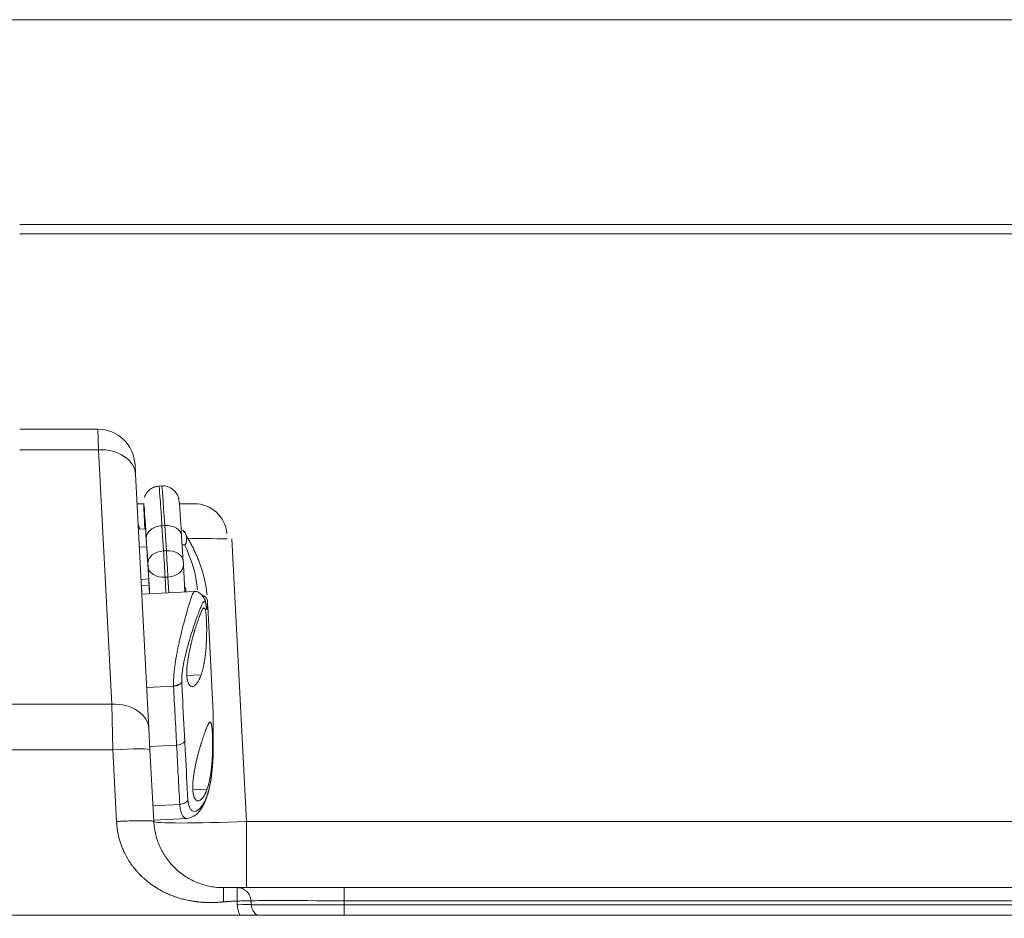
# Model space of a CAD drawing. Header units: millimetres. Extents: x 0 to 594, y 0 to 420.
# Tile 829 of 1056: x 449 to 459, y 156 to 166. Entities that reach past the tile are written whole.
import ezdxf

# ---------------------------------------------------------------- set-up
doc = ezdxf.new("R2010")
doc.units = ezdxf.units.MM
doc.layers.add('1', color=7, linetype='Continuous', true_color=0xffffff)
doc.styles.add('Arial', font='txt')
doc.dimstyles.get("Standard").update_dxf_attribs({"dimtxt": 0.18, "dimasz": 0.18, "dimexe": 0.18, "dimexo": 0.0625, "dimgap": 0.09, "dimtad": 0, "dimtih": 1, "dimtoh": 1, "dimdec": 4, "dimzin": 0, "dimdsep": 46, "dimtxsty": 'Standard', "dimcen": 0.09, "dimadec": 0, "dimazin": 0, "dimtfac": 1, "dimtdec": 4, "dimtofl": 0, "dimtmove": 0, "dimatfit": 3, "dimfxl": 0, "dimtolj": 1, "dimtzin": 0, "dimarcsym": 0})

# ---------------------------------------------------------------- blocks, each defined once
blk = doc.blocks.new('_U3')
at = {"layer": '1', "color": 18, "lineweight": 18}
for p, q in [((427.525, 148.168), (427.525, 219.749)), ((512.525, 148.168), (512.525, 219.749)), ((427.525, 217.749), (463.942, 217.749)), ((512.525, 217.749), (476.108, 217.749))]:
    blk.add_line(p, q, dxfattribs=at)
at = {"layer": '1', "color": 18}
for points in [[(427.525, 217.749), (431.025, 218.687), (431.025, 216.811)], [(512.525, 217.749), (509.025, 216.811), (509.025, 218.687)]]:
    blk.add_solid(points, dxfattribs=at)
at = {"layer": '1', "color": 18, "linetype": 'Continuous', "lineweight": 13, "char_height": 3.5, "attachment_point": 7, "line_spacing_factor": 1.047437, "style": 'Arial'}
for s, insert in [('\\fArial|b0|i0;\\W1.0000;1.70', (465.627, 215.113)), ('\\fArial|b0|i0;\\W1.0000;DEFLATED TUBES WIDTH', (440.321, 208.053))]:
    blk.add_mtext(s, dxfattribs=dict(at, insert=insert))

msp = doc.modelspace()

# ---------------------------------------------------------------- linework, layer by layer
at = {"layer": '1', "color": 155, "linetype": 'Continuous', "lineweight": 13}
for p, q in [((466.475, 165.913), (445.515, 165.913)), ((466.471, 163.613), (448.775, 163.613)), ((449.621, 161.293), (449.615, 161.513)), ((449.621, 161.293), (448.775, 161.293)), ((449.764, 158.561), (449.621, 161.293)), ((450.109, 160.715), (450.108, 160.717)), ((450.334, 160.479), (450.304, 160.477)), ((450.304, 160.477), (450.322, 160.206)), ((450.352, 160.208), (450.334, 160.479)), ((450.154, 160.071), (450.136, 160.342)), ((451.055, 160.334), (451.214, 157.299)), ((450.352, 160.208), (450.322, 160.206)), ((450.171, 159.745), (450.156, 160.036)), ((450.368, 159.925), (450.338, 159.923)), ((450.338, 159.923), (450.347, 159.754)), ((450.377, 159.756), (450.368, 159.925)), ((450.725, 158.876), (450.574, 158.868)), ((446.234, 158.561), (449.764, 158.561)), ((449.776, 158.07), (449.764, 158.561)), ((449.776, 158.07), (446.217, 158.07)), ((449.816, 157.299), (449.776, 158.07)), ((450.79, 157.648), (450.638, 157.64)), ((451.214, 157.299), (470.025, 157.299)), ((451.214, 157.299), (451.214, 156.588)), ((451.114, 156.405), (451.112, 156.443)), ((470.025, 156.446), (452.261, 156.446)), ((452.261, 156.446), (452.263, 156.405)), ((452.263, 156.405), (470.025, 156.405)), ((452.263, 156.405), (452.263, 156.292))]:
    msp.add_line(p, q, dxfattribs=at)
at = {"layer": '1', "color": 155, "linetype": 'Continuous', "lineweight": 18}
for p, q in [((466.475, 163.713), (448.775, 163.713)), ((448.775, 161.513), (449.615, 161.513)), ((450.015, 161.134), (450.02, 161.032)), ((450.02, 161.032), (450.163, 158.299)), ((450.303, 160.904), (450.273, 160.902)), ((450.037, 160.713), (450.073, 160.713)), ((450.108, 160.713), (450.072, 160.713)), ((450.653, 160.713), (450.491, 160.713)), ((450.128, 160.444), (450.051, 160.44)), ((450.515, 160.364), (450.533, 160.093)), ((450.14, 160.25), (450.061, 160.246)), ((450.138, 160.287), (450.147, 160.154)), ((450.546, 160.272), (450.521, 160.27)), ((450.535, 160.058), (450.55, 159.765)), ((450.08, 159.9), (450.162, 159.905)), ((450.158, 159.838), (450.083, 159.834)), ((450.083, 159.826), (450.089, 159.741)), ((450.654, 159.77), (450.088, 159.741)), ((450.796, 159.612), (450.856, 158.462)), ((450.428, 158.754), (450.14, 158.739)), ((450.163, 158.299), (450.175, 158.07)), ((450.462, 158.118), (450.174, 158.103)), ((450.175, 158.07), (450.216, 157.299)), ((450.495, 157.483), (450.207, 157.468)), ((450.495, 157.483), (450.495, 157.483)), ((450.215, 157.313), (450.572, 157.332)), ((451.112, 156.588), (452.261, 156.588)), ((452.261, 156.588), (452.261, 156.446)), ((452.261, 156.588), (470.025, 156.588)), ((451.262, 156.443), (451.262, 156.446)), ((451.262, 156.443), (451.264, 156.405)), ((448.207, 156.292), (491.843, 156.292))]:
    msp.add_line(p, q, dxfattribs=at)
for centre, radius, start, end in [((449.615, 161.113), 0.4, 3, 90), ((450.653, 160.363), 0.35, 4.7636, 90), ((451.414, 156.413), 0.15, 183, 234.1234)]:
    msp.add_arc(centre, radius, start, end, dxfattribs=at)
at = {"layer": '1', "color": 155, "linetype": 'Continuous', "lineweight": 13}
msp.add_arc((451.414, 156.421), 0.3, 183, 205.5507, dxfattribs=at)
for centre, major_axis, ratio, start_param, end_param in [((449.621, 161.011), (-0.399, -0.021), 0.706622, 3.141593, 4.675373), ((450.36, 159.417), (-0.087, 1.485), 0.006172, 5.506692, 6.283107), ((450.39, 159.419), (0.087, -1.485), 0.006172, 2.3651, 3.141613), ((450.173, 159.61), (-0.063, 1.078), 0.006172, 0.058625, 0.686631), ((449.697, 160.313), (0, 0.4), 0.971992, 5.03638, 5.148015), ((450.311, 160.352), (0.175, 0.011), 0.713362, 1.561989, 3.132786), ((450.341, 160.354), (0.175, 0.011), 0.713362, 6.274378, 7.845175), ((451.059, 160.313), (-1.002, 0.021), 0.020794, 4.765589, 5.221531), ((450.328, 160.081), (-0.175, -0.011), 0.713362, 4.703582, 6.274378), ((450.329, 160.063), (-0.012, 0.2), 0.006172, 3.935896, 5.506692), ((450.358, 160.083), (-0.175, -0.011), 0.713362, 3.132786, 4.703582), ((450.359, 160.065), (0.012, -0.2), 0.006172, 0.794303, 2.3651), ((450.154, 160.053), (0.0015, -0.025), 0.006172, 0.794303, 2.3651), ((450.33, 160.046), (-0.175, -0.009), 0.700769, 0.008652, 1.579448), ((450.36, 160.048), (-0.175, -0.009), 0.700769, 1.579448, 3.150244), ((450.694, 159.665), (0.0999, 0.0054), 0.707246, 0.18053, 1.098921), ((450.681, 159.612), (0.0993, 0.012), 0.880344, 6.116776, 6.38437), ((449.764, 158.278), (-0.399, -0.021), 0.706622, 3.141593, 4.675373), ((449.776, 158.049), (-0.399, -0.021), 0.052264, 3.141593, 4.70965), ((451.215, 157.338), (0.999, 0.039), 0.039192, 3.142107, 4.710164), ((451.114, 156.397), (0.15, 0.008), 0.052264, 0, 1.568057), ((452.265, 156.413), (1.001, 0.008), 0.007824, 3.141941, 4.709998)]:
    msp.add_ellipse(centre, major_axis=major_axis, ratio=ratio, start_param=start_param, end_param=end_param, dxfattribs=at)
at = {"layer": '1', "color": 155, "linetype": 'Continuous', "lineweight": 18}
for centre, major_axis, ratio, start_param, end_param in [((450.185, 159.407), (0.077, -1.31), 0.006172, 2.483704, 3.120314), ((450.185, 159.407), (0.077, -1.31), 0.006172, 2.3651, 3.079419), ((450.173, 159.61), (-0.063, 1.078), 0.006172, 5.391328, 6.341811), ((450.158, 159.941), (-0.018, 0.299), 0.006172, 3.999979, 5.506692), ((450.534, 160.075), (-0.0015, 0.025), 0.006172, 3.935896, 5.506692), ((450.352, 159.766), (0.21, 0.011), 0.706967, 6.206171, 6.622404), ((450.458, 158.189), (-0.0999, -0.0053), 0.706827, 1.570454, 2.682075), ((452.264, 156.438), (-1.002, 0.008), 0.007811, 4.715599, 6.283656)]:
    msp.add_ellipse(centre, major_axis=major_axis, ratio=ratio, start_param=start_param, end_param=end_param, dxfattribs=at)
for points, degree, knots in [([(450.272, 160.9), (450.257, 160.9), (450.224, 160.895), (450.18, 160.872), (450.147, 160.84), (450.127, 160.808), (450.119, 160.789), (450.117, 160.781)], 3, [0, 0, 0, 0, 0.211935, 0.475935, 0.692508, 0.876038, 1, 1, 1, 1]), ([(450.515, 160.365), (450.513, 160.401), (450.507, 160.497), (450.498, 160.626), (450.492, 160.705), (450.488, 160.74), (450.487, 160.751), (450.483, 160.773), (450.476, 160.795), (450.46, 160.827), (450.429, 160.864), (450.381, 160.893), (450.335, 160.907), (450.309, 160.903), (450.302, 160.901)], 3, [0, 0, 0, 0, 0.122201, 0.356164, 0.591213, 0.711007, 0.782668, 0.800111, 0.818104, 0.84962, 0.888162, 0.934306, 0.984892, 1, 1, 1, 1]), ([(450.546, 160.272), (450.547, 160.272), (450.548, 160.272), (450.549, 160.272), (450.55, 160.272), (450.55, 160.272), (450.551, 160.273), (450.552, 160.273), (450.553, 160.274), (450.553, 160.274), (450.554, 160.274), (450.555, 160.275), (450.555, 160.276), (450.556, 160.276), (450.556, 160.276), (450.556, 160.277), (450.557, 160.277), (450.558, 160.278), (450.559, 160.28), (450.559, 160.281), (450.561, 160.283), (450.561, 160.284), (450.562, 160.286), (450.562, 160.287), (450.564, 160.291), (450.564, 160.293), (450.565, 160.297), (450.566, 160.3), (450.566, 160.304), (450.567, 160.306), (450.567, 160.312), (450.568, 160.317), (450.568, 160.323), (450.568, 160.325), (450.568, 160.329), (450.568, 160.331), (450.568, 160.337), (450.568, 160.341), (450.567, 160.352), (450.566, 160.359), (450.564, 160.373), (450.562, 160.379), (450.558, 160.391), (450.556, 160.397), (450.551, 160.405), (450.549, 160.407), (450.547, 160.411), (450.546, 160.412), (450.544, 160.414), (450.543, 160.416), (450.538, 160.421), (450.533, 160.425), (450.528, 160.429)], 3, [0, 0, 0, 0, 0.007812, 0.007812, 0.011719, 0.011719, 0.015625, 0.019531, 0.019531, 0.023437, 0.023437, 0.03125, 0.03125, 0.035156, 0.035156, 0.039062, 0.039062, 0.046875, 0.046875, 0.0625, 0.0625, 0.078125, 0.078125, 0.09375, 0.09375, 0.125, 0.125, 0.15625, 0.15625, 0.1875, 0.1875, 0.25, 0.25, 0.28125, 0.28125, 0.3125, 0.3125, 0.375, 0.375, 0.5, 0.5, 0.625, 0.625, 0.75, 0.75, 0.8125, 0.8125, 0.84375, 0.84375, 0.875, 0.875, 1, 1, 1, 1]), ([(450.779, 159.633), (450.775, 159.653), (450.764, 159.691), (450.733, 159.737), (450.696, 159.765), (450.67, 159.771), (450.657, 159.77)], 3, [0, 0, 0, 0, 0.239193, 0.489424, 0.746337, 1, 1, 1, 1]), ([(450.725, 158.876), (450.729, 158.886), (450.732, 158.896), (450.738, 158.917), (450.741, 158.927), (450.747, 158.95), (450.749, 158.962), (450.753, 158.98), (450.754, 158.986), (450.756, 158.995), (450.757, 158.998), (450.758, 159.005), (450.759, 159.008), (450.761, 159.024), (450.765, 159.049), (450.769, 159.076), (450.772, 159.103), (450.774, 159.116), (450.775, 159.132), (450.775, 159.134), (450.776, 159.137), (450.776, 159.142), (450.777, 159.154), (450.778, 159.165), (450.779, 159.185), (450.78, 159.199), (450.782, 159.227), (450.782, 159.24), (450.783, 159.261), (450.783, 159.268), (450.784, 159.281), (450.784, 159.288), (450.784, 159.308), (450.785, 159.334), (450.785, 159.359), (450.785, 159.378), (450.785, 159.384), (450.785, 159.393), (450.784, 159.396), (450.784, 159.401), (450.784, 159.404), (450.784, 159.419), (450.784, 159.43), (450.783, 159.452), (450.783, 159.462), (450.782, 159.481), (450.781, 159.491), (450.78, 159.502), (450.78, 159.504), (450.78, 159.508), (450.779, 159.514), (450.779, 159.52), (450.777, 159.532), (450.776, 159.546), (450.774, 159.558), (450.772, 159.565), (450.772, 159.568), (450.771, 159.571), (450.771, 159.573), (450.77, 159.575), (450.77, 159.576), (450.768, 159.581), (450.767, 159.584), (450.764, 159.589), (450.763, 159.591), (450.761, 159.592), (450.76, 159.593), (450.759, 159.593), (450.758, 159.593), (450.757, 159.593), (450.757, 159.593), (450.755, 159.593), (450.753, 159.592), (450.749, 159.589), (450.747, 159.587), (450.743, 159.581), (450.74, 159.578), (450.737, 159.573), (450.737, 159.571), (450.735, 159.569), (450.735, 159.568), (450.733, 159.564), (450.732, 159.562), (450.728, 159.554), (450.725, 159.548), (450.72, 159.535), (450.717, 159.527), (450.712, 159.516), (450.711, 159.512), (450.708, 159.506), (450.707, 159.504), (450.706, 159.499), (450.705, 159.497), (450.701, 159.486), (450.698, 159.477), (450.694, 159.467)], 3, [0, 0, 0, 0, 0.03125, 0.03125, 0.0625, 0.0625, 0.09375, 0.09375, 0.109375, 0.109375, 0.117188, 0.117188, 0.125, 0.125, 0.15625, 0.1875, 0.1875, 0.21875, 0.21875, 0.222656, 0.222656, 0.226563, 0.234375, 0.25, 0.25, 0.28125, 0.28125, 0.3125, 0.3125, 0.328125, 0.328125, 0.34375, 0.34375, 0.375, 0.40625, 0.40625, 0.421875, 0.421875, 0.429688, 0.429688, 0.4375, 0.4375, 0.46875, 0.46875, 0.5, 0.5, 0.53125, 0.53125, 0.539063, 0.539063, 0.546875, 0.5625, 0.5625, 0.59375, 0.625, 0.625, 0.640625, 0.640625, 0.648438, 0.648438, 0.65625, 0.65625, 0.6875, 0.6875, 0.71875, 0.71875, 0.734375, 0.734375, 0.742188, 0.742188, 0.75, 0.75, 0.78125, 0.78125, 0.8125, 0.8125, 0.84375, 0.84375, 0.851563, 0.851563, 0.859375, 0.859375, 0.875, 0.875, 0.90625, 0.90625, 0.9375, 0.9375, 0.953125, 0.953125, 0.960938, 0.960938, 0.96875, 0.96875, 1, 1, 1, 1]), ([(450.792, 159.683), (450.793, 159.669), (450.794, 159.649), (450.794, 159.642), (450.794, 159.641), (450.794, 159.636), (450.795, 159.627), (450.795, 159.623), (450.795, 159.616), (450.796, 159.612)], 2, [0, 0, 0, 0.5, 0.5, 0.625, 0.625, 0.75, 0.875, 0.875, 1, 1, 1]), ([(450.694, 159.467), (450.691, 159.458), (450.687, 159.447), (450.68, 159.426), (450.673, 159.404), (450.666, 159.381), (450.66, 159.363), (450.658, 159.357), (450.656, 159.347), (450.655, 159.344), (450.653, 159.338), (450.652, 159.335), (450.647, 159.319), (450.64, 159.293), (450.633, 159.267), (450.626, 159.24), (450.622, 159.227), (450.618, 159.21), (450.617, 159.206), (450.616, 159.201), (450.616, 159.199), (450.615, 159.196), (450.613, 159.187), (450.611, 159.178), (450.606, 159.158), (450.603, 159.144), (450.597, 159.117), (450.594, 159.103), (450.591, 159.083), (450.589, 159.076), (450.588, 159.066), (450.587, 159.061), (450.586, 159.055), (450.585, 159.052), (450.585, 159.05), (450.583, 159.035), (450.579, 159.009), (450.576, 158.983), (450.573, 158.958), (450.573, 158.946), (450.572, 158.931), (450.571, 158.927), (450.571, 158.923), (450.571, 158.92), (450.571, 158.918), (450.571, 158.911), (450.571, 158.905), (450.571, 158.889), (450.571, 158.868), (450.573, 158.849), (450.574, 158.836), (450.575, 158.831), (450.576, 158.825), (450.576, 158.823), (450.577, 158.819), (450.578, 158.817), (450.58, 158.807), (450.582, 158.8), (450.586, 158.788), (450.588, 158.782), (450.592, 158.774), (450.594, 158.772), (450.596, 158.768), (450.597, 158.767), (450.598, 158.765), (450.599, 158.764), (450.603, 158.76), (450.606, 158.757), (450.613, 158.752), (450.616, 158.75), (450.622, 158.749), (450.623, 158.748), (450.626, 158.748), (450.627, 158.748), (450.629, 158.748), (450.63, 158.748), (450.635, 158.749), (450.639, 158.75), (450.647, 158.753), (450.655, 158.758), (450.663, 158.765), (450.668, 158.77), (450.669, 158.771), (450.672, 158.773), (450.675, 158.777), (450.678, 158.781), (450.684, 158.789), (450.692, 158.801), (450.7, 158.815), (450.705, 158.827), (450.707, 158.831), (450.71, 158.837), (450.711, 158.839), (450.713, 158.843), (450.714, 158.846), (450.718, 158.857), (450.722, 158.866), (450.725, 158.876)], 3, [0, 0, 0, 0, 0.03125, 0.03125, 0.0625, 0.09375, 0.09375, 0.109375, 0.109375, 0.117187, 0.117187, 0.125, 0.125, 0.15625, 0.1875, 0.1875, 0.21875, 0.21875, 0.226562, 0.226562, 0.230469, 0.230469, 0.234375, 0.25, 0.25, 0.28125, 0.28125, 0.3125, 0.3125, 0.328125, 0.328125, 0.335937, 0.339844, 0.339844, 0.34375, 0.34375, 0.375, 0.40625, 0.40625, 0.4375, 0.4375, 0.445312, 0.449219, 0.449219, 0.453125, 0.453125, 0.46875, 0.46875, 0.5, 0.53125, 0.53125, 0.546875, 0.546875, 0.554687, 0.554687, 0.5625, 0.5625, 0.59375, 0.59375, 0.625, 0.625, 0.640625, 0.640625, 0.648437, 0.648437, 0.65625, 0.65625, 0.6875, 0.6875, 0.71875, 0.71875, 0.734375, 0.734375, 0.742187, 0.742187, 0.75, 0.75, 0.78125, 0.78125, 0.8125, 0.84375, 0.84375, 0.851562, 0.851562, 0.859375, 0.875, 0.875, 0.90625, 0.9375, 0.9375, 0.953125, 0.953125, 0.960937, 0.960937, 0.96875, 0.96875, 1, 1, 1, 1]), ([(450.428, 158.754), (450.43, 158.754), (450.433, 158.754), (450.438, 158.755), (450.443, 158.755), (450.448, 158.756), (450.453, 158.757), (450.457, 158.758), (450.462, 158.759), (450.467, 158.761), (450.472, 158.763), (450.476, 158.765), (450.481, 158.767), (450.486, 158.769), (450.491, 158.772), (450.497, 158.776), (450.502, 158.78), (450.507, 158.785), (450.512, 158.79), (450.515, 158.794), (450.516, 158.796)], 3, [0, 0, 0, 0, 0.042699, 0.086073, 0.130086, 0.174697, 0.219862, 0.265534, 0.31166, 0.358184, 0.40505, 0.452195, 0.499556, 0.555722, 0.617493, 0.684663, 0.756942, 0.833939, 0.915158, 1, 1, 1, 1]), ([(450.856, 158.178), (450.856, 158.18), (450.856, 158.185), (450.856, 158.192), (450.856, 158.2), (450.856, 158.207), (450.856, 158.215), (450.855, 158.223), (450.855, 158.231), (450.855, 158.238), (450.855, 158.256), (450.856, 158.283), (450.856, 158.32), (450.856, 158.357), (450.856, 158.386), (450.856, 158.407), (450.856, 158.421), (450.856, 158.435), (450.856, 158.449), (450.856, 158.457), (450.856, 158.462)], 3, [0, 0, 0, 0, 0.027734, 0.055416, 0.083068, 0.110712, 0.138369, 0.166062, 0.193811, 0.221637, 0.249563, 0.374336, 0.499706, 0.624432, 0.749703, 0.799747, 0.84969, 0.899641, 0.949708, 1, 1, 1, 1]), ([(450.79, 157.648), (450.793, 157.658), (450.796, 157.668), (450.802, 157.689), (450.805, 157.7), (450.811, 157.722), (450.814, 157.734), (450.818, 157.752), (450.819, 157.758), (450.821, 157.767), (450.821, 157.77), (450.822, 157.777), (450.823, 157.78), (450.826, 157.796), (450.83, 157.821), (450.833, 157.848), (450.836, 157.875), (450.838, 157.889), (450.839, 157.904), (450.84, 157.906), (450.84, 157.909), (450.84, 157.914), (450.841, 157.927), (450.842, 157.937), (450.844, 157.958), (450.845, 157.971), (450.846, 157.999), (450.847, 158.013), (450.848, 158.033), (450.848, 158.04), (450.848, 158.053), (450.848, 158.06), (450.849, 158.08), (450.849, 158.106), (450.849, 158.131), (450.849, 158.15), (450.849, 158.156), (450.849, 158.165), (450.849, 158.168), (450.849, 158.174), (450.849, 158.177), (450.848, 158.191), (450.848, 158.202), (450.847, 158.224), (450.847, 158.234), (450.846, 158.254), (450.845, 158.263), (450.844, 158.274), (450.844, 158.276), (450.844, 158.28), (450.843, 158.287), (450.843, 158.293), (450.842, 158.304), (450.84, 158.318), (450.838, 158.33), (450.837, 158.338), (450.836, 158.34), (450.835, 158.344), (450.835, 158.345), (450.834, 158.347), (450.834, 158.348), (450.833, 158.353), (450.831, 158.356), (450.829, 158.361), (450.827, 158.363), (450.825, 158.365), (450.824, 158.365), (450.823, 158.365), (450.822, 158.366), (450.822, 158.366), (450.821, 158.366), (450.819, 158.365), (450.817, 158.365), (450.813, 158.361), (450.811, 158.359), (450.807, 158.353), (450.805, 158.35), (450.802, 158.345), (450.801, 158.344), (450.8, 158.341), (450.799, 158.34), (450.797, 158.337), (450.796, 158.334), (450.792, 158.326), (450.789, 158.32), (450.784, 158.307), (450.781, 158.3), (450.776, 158.288), (450.775, 158.284), (450.773, 158.278), (450.772, 158.276), (450.77, 158.272), (450.769, 158.269), (450.765, 158.259), (450.762, 158.249), (450.759, 158.24)], 3, [0, 0, 0, 0, 0.03125, 0.03125, 0.0625, 0.0625, 0.09375, 0.09375, 0.109375, 0.109375, 0.117188, 0.117188, 0.125, 0.125, 0.15625, 0.1875, 0.1875, 0.21875, 0.21875, 0.222656, 0.222656, 0.226563, 0.234375, 0.25, 0.25, 0.28125, 0.28125, 0.3125, 0.3125, 0.328125, 0.328125, 0.34375, 0.34375, 0.375, 0.40625, 0.40625, 0.421875, 0.421875, 0.429688, 0.429688, 0.4375, 0.4375, 0.46875, 0.46875, 0.5, 0.5, 0.53125, 0.53125, 0.539063, 0.539063, 0.546875, 0.5625, 0.5625, 0.59375, 0.625, 0.625, 0.640625, 0.640625, 0.648438, 0.648438, 0.65625, 0.65625, 0.6875, 0.6875, 0.71875, 0.71875, 0.734375, 0.734375, 0.742188, 0.742188, 0.75, 0.75, 0.78125, 0.78125, 0.8125, 0.8125, 0.84375, 0.84375, 0.851563, 0.851563, 0.859375, 0.859375, 0.875, 0.875, 0.90625, 0.90625, 0.9375, 0.9375, 0.953125, 0.953125, 0.960938, 0.960938, 0.96875, 0.96875, 1, 1, 1, 1]), ([(450.759, 158.24), (450.755, 158.23), (450.752, 158.219), (450.745, 158.198), (450.738, 158.176), (450.73, 158.153), (450.725, 158.135), (450.723, 158.129), (450.72, 158.119), (450.719, 158.116), (450.717, 158.11), (450.716, 158.107), (450.712, 158.091), (450.704, 158.065), (450.697, 158.039), (450.69, 158.012), (450.687, 157.999), (450.682, 157.982), (450.682, 157.978), (450.68, 157.973), (450.68, 157.971), (450.679, 157.968), (450.677, 157.959), (450.675, 157.951), (450.67, 157.93), (450.667, 157.916), (450.661, 157.889), (450.659, 157.875), (450.655, 157.855), (450.654, 157.848), (450.652, 157.838), (450.651, 157.833), (450.65, 157.828), (450.65, 157.824), (450.649, 157.823), (450.647, 157.807), (450.643, 157.781), (450.64, 157.755), (450.638, 157.731), (450.637, 157.718), (450.636, 157.704), (450.636, 157.699), (450.636, 157.695), (450.636, 157.692), (450.635, 157.69), (450.635, 157.683), (450.635, 157.678), (450.635, 157.661), (450.635, 157.64), (450.637, 157.621), (450.639, 157.608), (450.639, 157.604), (450.64, 157.597), (450.641, 157.595), (450.642, 157.591), (450.642, 157.589), (450.644, 157.58), (450.646, 157.573), (450.65, 157.56), (450.653, 157.554), (450.657, 157.546), (450.658, 157.544), (450.66, 157.541), (450.661, 157.54), (450.662, 157.537), (450.663, 157.536), (450.667, 157.532), (450.67, 157.529), (450.677, 157.524), (450.68, 157.522), (450.686, 157.521), (450.688, 157.521), (450.691, 157.52), (450.692, 157.52), (450.694, 157.52), (450.694, 157.52), (450.699, 157.521), (450.703, 157.522), (450.711, 157.525), (450.719, 157.53), (450.728, 157.537), (450.733, 157.542), (450.734, 157.543), (450.736, 157.546), (450.739, 157.549), (450.742, 157.553), (450.748, 157.561), (450.756, 157.573), (450.764, 157.587), (450.77, 157.599), (450.772, 157.603), (450.774, 157.609), (450.775, 157.611), (450.777, 157.616), (450.778, 157.618), (450.783, 157.629), (450.786, 157.638), (450.79, 157.648)], 3, [0, 0, 0, 0, 0.03125, 0.03125, 0.0625, 0.09375, 0.09375, 0.109375, 0.109375, 0.117188, 0.117188, 0.125, 0.125, 0.15625, 0.1875, 0.1875, 0.21875, 0.21875, 0.226563, 0.226563, 0.230469, 0.230469, 0.234375, 0.25, 0.25, 0.28125, 0.28125, 0.3125, 0.3125, 0.328125, 0.328125, 0.335938, 0.339844, 0.339844, 0.34375, 0.34375, 0.375, 0.40625, 0.40625, 0.4375, 0.4375, 0.445313, 0.449219, 0.449219, 0.453125, 0.453125, 0.46875, 0.46875, 0.5, 0.53125, 0.53125, 0.546875, 0.546875, 0.554688, 0.554688, 0.5625, 0.5625, 0.59375, 0.59375, 0.625, 0.625, 0.640625, 0.640625, 0.648438, 0.648438, 0.65625, 0.65625, 0.6875, 0.6875, 0.71875, 0.71875, 0.734375, 0.734375, 0.742188, 0.742188, 0.75, 0.75, 0.78125, 0.78125, 0.8125, 0.84375, 0.84375, 0.851563, 0.851563, 0.859375, 0.875, 0.875, 0.90625, 0.9375, 0.9375, 0.953125, 0.953125, 0.960938, 0.960938, 0.96875, 0.96875, 1, 1, 1, 1]), ([(450.571, 157.332), (450.6, 157.335), (450.645, 157.349), (450.718, 157.414), (450.768, 157.502), (450.811, 157.637), (450.839, 157.79), (450.852, 157.949), (450.856, 158.086), (450.856, 158.154), (450.855, 158.188)], 3, [0, 0, 0, 0, 0.110353, 0.195256, 0.384435, 0.503427, 0.646577, 0.8122, 0.903636, 1, 1, 1, 1]), ([(450.495, 157.483), (450.504, 157.483), (450.514, 157.485), (450.531, 157.489), (450.54, 157.493), (450.555, 157.501), (450.562, 157.506), (450.571, 157.514), (450.573, 157.516), (450.578, 157.522), (450.581, 157.525), (450.582, 157.529)], 3, [0, 0, 0, 0, 0.25, 0.25, 0.5, 0.5, 0.75, 0.75, 0.875, 0.875, 1, 1, 1, 1]), ([(450.216, 157.299), (450.217, 157.284), (450.219, 157.26), (450.225, 157.212), (450.241, 157.133), (450.281, 157.02), (450.353, 156.897), (450.447, 156.79), (450.559, 156.702), (450.665, 156.648), (450.755, 156.617), (450.824, 156.6), (450.893, 156.59), (450.941, 156.589), (450.965, 156.588)], 3, [0, 0, 0, 0, 0.03875, 0.061376, 0.12297, 0.247174, 0.372934, 0.499838, 0.626921, 0.753221, 0.818258, 0.878275, 0.937881, 1, 1, 1, 1]), ([(451.112, 156.588), (451.122, 156.588), (451.131, 156.587), (451.15, 156.584), (451.159, 156.581), (451.177, 156.574), (451.185, 156.57), (451.201, 156.559), (451.209, 156.553), (451.222, 156.54), (451.229, 156.533), (451.24, 156.518), (451.244, 156.509), (451.252, 156.492), (451.255, 156.483), (451.26, 156.465), (451.261, 156.455), (451.262, 156.446)], 3, [0, 0, 0, 0, 0.125, 0.125, 0.25, 0.25, 0.375, 0.375, 0.5, 0.5, 0.625, 0.625, 0.75, 0.75, 0.875, 0.875, 1, 1, 1, 1])]:
    msp.add_open_spline(points, degree=degree, knots=knots, dxfattribs=at)
for points, degree in [([(450.528, 160.429), (450.538, 160.414), (450.548, 160.399)], 2), ([(450.561, 160.376), (450.756, 160.059), (450.789, 159.734)], 2), ([(450.687, 159.787), (450.671, 159.954), (450.623, 160.115), (450.546, 160.272)], 3), ([(450.428, 158.754), (450.428, 158.754)], 1), ([(450.965, 156.588), (451.047, 156.588), (451.112, 156.588)], 2)]:
    msp.add_open_spline(points, degree=degree, dxfattribs=at)
at = {"layer": '1', "color": 155, "linetype": 'Continuous', "lineweight": 13}
for points, degree, knots in [([(450.428, 158.754), (450.428, 158.758), (450.428, 158.765), (450.428, 158.776), (450.428, 158.788), (450.428, 158.8), (450.429, 158.812), (450.429, 158.825), (450.43, 158.838), (450.431, 158.851), (450.432, 158.864), (450.433, 158.878), (450.434, 158.892), (450.435, 158.906), (450.437, 158.92), (450.44, 158.946), (450.445, 158.985), (450.452, 159.035), (450.461, 159.088), (450.471, 159.139), (450.482, 159.192), (450.497, 159.262), (450.515, 159.336), (450.531, 159.401), (450.548, 159.463), (450.565, 159.525), (450.585, 159.596), (450.603, 159.655), (450.62, 159.706), (450.634, 159.743), (450.647, 159.765), (450.656, 159.772), (450.661, 159.769), (450.663, 159.765)], 3, [0, 0, 0, 0, 0.009885, 0.019818, 0.029799, 0.03983, 0.049911, 0.060044, 0.070229, 0.080468, 0.090761, 0.101109, 0.111513, 0.121975, 0.132494, 0.143073, 0.17817, 0.214764, 0.2492, 0.28585, 0.31988, 0.357551, 0.428676, 0.475459, 0.500388, 0.5716, 0.625557, 0.691788, 0.755074, 0.819618, 0.884547, 0.947858, 1, 1, 1, 1]), ([(450.781, 159.609), (450.781, 159.611), (450.78, 159.614), (450.779, 159.619), (450.779, 159.624), (450.778, 159.628), (450.777, 159.633), (450.776, 159.637), (450.776, 159.64), (450.774, 159.647), (450.771, 159.655), (450.767, 159.662), (450.763, 159.665), (450.756, 159.664), (450.745, 159.651), (450.73, 159.621), (450.711, 159.578), (450.69, 159.522), (450.666, 159.456), (450.641, 159.382), (450.615, 159.301), (450.59, 159.216), (450.566, 159.128), (450.548, 159.053), (450.536, 158.995), (450.529, 158.952), (450.523, 158.91), (450.52, 158.878), (450.518, 158.854), (450.517, 158.839), (450.516, 158.824), (450.516, 158.81), (450.516, 158.801), (450.516, 158.796)], 3, [0, 0, 0, 0, 0.00781, 0.015613, 0.023413, 0.031215, 0.039023, 0.046841, 0.054675, 0.062527, 0.093771, 0.125152, 0.156271, 0.187557, 0.250194, 0.312516, 0.375198, 0.437529, 0.500222, 0.562535, 0.625216, 0.687451, 0.750107, 0.812233, 0.84372, 0.874918, 0.906129, 0.937104, 0.949745, 0.962334, 0.974891, 0.987439, 1, 1, 1, 1]), ([(450.796, 159.612), (450.796, 159.611), (450.795, 159.608), (450.795, 159.604), (450.795, 159.601), (450.795, 159.597), (450.795, 159.594), (450.794, 159.591), (450.794, 159.588), (450.793, 159.583), (450.792, 159.578), (450.79, 159.575), (450.788, 159.577), (450.786, 159.582), (450.784, 159.587), (450.784, 159.592), (450.783, 159.597), (450.782, 159.603), (450.781, 159.607), (450.781, 159.609)], 3, [0, 0, 0, 0, 0.031465, 0.062826, 0.094111, 0.125345, 0.156556, 0.18777, 0.219013, 0.250312, 0.375575, 0.50031, 0.625672, 0.750454, 0.800642, 0.850565, 0.900349, 0.950118, 1, 1, 1, 1]), ([(450.516, 158.796), (450.519, 158.749), (450.521, 158.702), (450.532, 158.491), (450.541, 158.326), (450.549, 158.162)], 3, [0, 0, 0, 0, 0.222848, 0.222848, 1, 1, 1, 1]), ([(450.549, 158.162), (450.552, 158.115), (450.554, 158.068), (450.565, 157.857), (450.574, 157.693), (450.582, 157.529)], 3, [0, 0, 0, 0, 0.222919, 0.222919, 1, 1, 1, 1]), ([(450.582, 157.529), (450.583, 157.526), (450.583, 157.522), (450.584, 157.515), (450.585, 157.509), (450.586, 157.503), (450.587, 157.497), (450.588, 157.491), (450.589, 157.485), (450.591, 157.48), (450.594, 157.469), (450.599, 157.453), (450.608, 157.436), (450.619, 157.423), (450.634, 157.411), (450.656, 157.405), (450.684, 157.414), (450.713, 157.437), (450.741, 157.474), (450.768, 157.523), (450.792, 157.584), (450.812, 157.655), (450.829, 157.735), (450.841, 157.821), (450.848, 157.897), (450.852, 157.958), (450.854, 158.003), (450.856, 158.049), (450.856, 158.086), (450.856, 158.115), (450.856, 158.136), (450.856, 158.157), (450.856, 158.171), (450.856, 158.178)], 3, [0, 0, 0, 0, 0.006981, 0.013955, 0.020927, 0.027899, 0.034875, 0.04186, 0.048856, 0.055868, 0.062899, 0.093872, 0.125085, 0.156282, 0.18777, 0.249897, 0.312553, 0.374787, 0.437469, 0.499782, 0.562475, 0.624806, 0.687488, 0.74981, 0.812447, 0.843731, 0.874852, 0.906232, 0.937477, 0.953161, 0.968786, 0.984388, 1, 1, 1, 1]), ([(450.572, 157.332), (450.569, 157.331), (450.56, 157.332), (450.548, 157.337), (450.535, 157.348), (450.525, 157.362), (450.518, 157.377), (450.512, 157.391), (450.508, 157.406), (450.503, 157.423), (450.5, 157.442), (450.497, 157.461), (450.496, 157.476), (450.495, 157.483)], 3, [0, 0, 0, 0, 0.098878, 0.222819, 0.355615, 0.481921, 0.55873, 0.634554, 0.709424, 0.783371, 0.856427, 0.928625, 1, 1, 1, 1]), ([(450.965, 156.435), (450.88, 156.426), (450.79, 156.429), (450.695, 156.431), (450.606, 156.448), (450.406, 156.485), (450.241, 156.589), (450.153, 156.645), (450.078, 156.718), (450.001, 156.794), (449.945, 156.884), (449.886, 156.979), (449.837, 157.135), (449.828, 157.189), (449.82, 157.239), (449.816, 157.299)], 2, [0, 0, 0, 0.125, 0.125, 0.25, 0.25, 0.5, 0.5, 0.625, 0.625, 0.75, 0.75, 0.875, 0.9375, 0.9375, 1, 1, 1]), ([(451.112, 156.443), (451.112, 156.448), (451.112, 156.452), (451.112, 156.461), (451.112, 156.466), (451.112, 156.475), (451.112, 156.479), (451.112, 156.488), (451.112, 156.493), (451.112, 156.502), (451.112, 156.506), (451.112, 156.515), (451.112, 156.519), (451.112, 156.527), (451.112, 156.531), (451.112, 156.539), (451.112, 156.543), (451.112, 156.55), (451.112, 156.553), (451.112, 156.559), (451.112, 156.562), (451.112, 156.567), (451.112, 156.57), (451.112, 156.574), (451.112, 156.576), (451.112, 156.58), (451.112, 156.581), (451.112, 156.584), (451.112, 156.585), (451.112, 156.586), (451.112, 156.587), (451.112, 156.588), (451.112, 156.588), (451.112, 156.588)], 3, [0, 0, 0, 0, 0.062715, 0.062715, 0.12543, 0.12543, 0.188146, 0.188146, 0.250861, 0.250861, 0.313576, 0.313576, 0.376291, 0.376291, 0.439006, 0.439006, 0.501722, 0.501722, 0.564437, 0.564437, 0.627152, 0.627152, 0.689867, 0.689867, 0.752582, 0.752582, 0.815298, 0.815298, 0.878013, 0.878013, 0.940728, 0.940728, 1, 1, 1, 1]), ([(451.262, 156.443), (451.262, 156.444), (451.261, 156.444), (451.257, 156.445), (451.254, 156.446), (451.247, 156.446), (451.242, 156.446), (451.231, 156.447), (451.225, 156.447), (451.211, 156.447), (451.204, 156.447), (451.187, 156.446), (451.179, 156.446), (451.16, 156.446), (451.151, 156.445), (451.132, 156.444), (451.122, 156.444), (451.112, 156.443)], 3, [0, 0, 0, 0, 0.125, 0.125, 0.25, 0.25, 0.375, 0.375, 0.5, 0.5, 0.625, 0.625, 0.75, 0.75, 0.875, 0.875, 1, 1, 1, 1])]:
    msp.add_open_spline(points, degree=degree, knots=knots, dxfattribs=at)
for points, degree in [([(450.462, 158.118), (450.451, 158.33), (450.44, 158.542), (450.428, 158.754)], 3), ([(450.495, 157.483), (450.484, 157.695), (450.473, 157.906), (450.462, 158.118)], 3), ([(449.816, 157.299), (449.829, 157.3), (449.856, 157.301), (449.894, 157.303), (449.932, 157.304), (449.969, 157.305), (450.005, 157.306), (450.038, 157.307), (450.07, 157.307), (450.099, 157.308), (450.125, 157.307), (450.149, 157.307), (450.169, 157.306), (450.186, 157.305), (450.199, 157.304), (450.209, 157.303), (450.214, 157.301), (450.216, 157.3), (450.216, 157.299)], 3), ([(451.112, 156.443), (451.047, 156.443), (450.965, 156.435)], 2)]:
    msp.add_open_spline(points, degree=degree, dxfattribs=at)
at = {"layer": '1', "color": 155, "linetype": 'Continuous', "lineweight": 18}
msp.add_rational_spline([(450.965, 156.435), (450.965, 156.588), (450.965, 156.588)], [1, 0.725394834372, 0.999959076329], degree=2, dxfattribs=at)

# ---------------------------------------------------------------- dimensions: what is measured, and where the dimension line sits
at = {"layer": '1', "color": 18, "linetype": 'Continuous', "lineweight": 13}
dim = msp.add_linear_dim(base=(512.525, 217.749), p1=(427.525, 148.168), p2=(512.525, 148.168), text=' <> \\P\\fArial|b0|i0;\\C18;{\\H1.00x;\\fArial|b0|i0;DEFLATED TUBES WIDTH\\fArial|b0|i0;}\\C18;', dimstyle='Standard', override={"dimtxt": 3.5, "dimasz": 3.5, "dimexe": 2, "dimexo": 0, "dimgap": 1.5, "dimtih": 1, "dimtoh": 1, "dimdec": 2, "dimlfac": 0.02, "dimdsep": 46, "dimlunit": 2, "dimtxsty": 'Arial', "dimsah": 1, "dimse1": 0, "dimse2": 0, "dimsd1": 0, "dimsd2": 0, "dimclrd": 18, "dimclre": 18, "dimclrt": 18, "dimtol": 0, "dimtm": -0.1, "dimtfac": 1, "dimtdec": 2, "dimtofl": 1, "dimtmove": 0, "dimlwd": 18, "dimlwe": 18}, dxfattribs=at)
dim.commit()
dim.dimension.update_dxf_attribs({"geometry": '_U3', "text_midpoint": (470.025, 217.749), "dimtype": 160})

doc.saveas('drawing.dxf')
